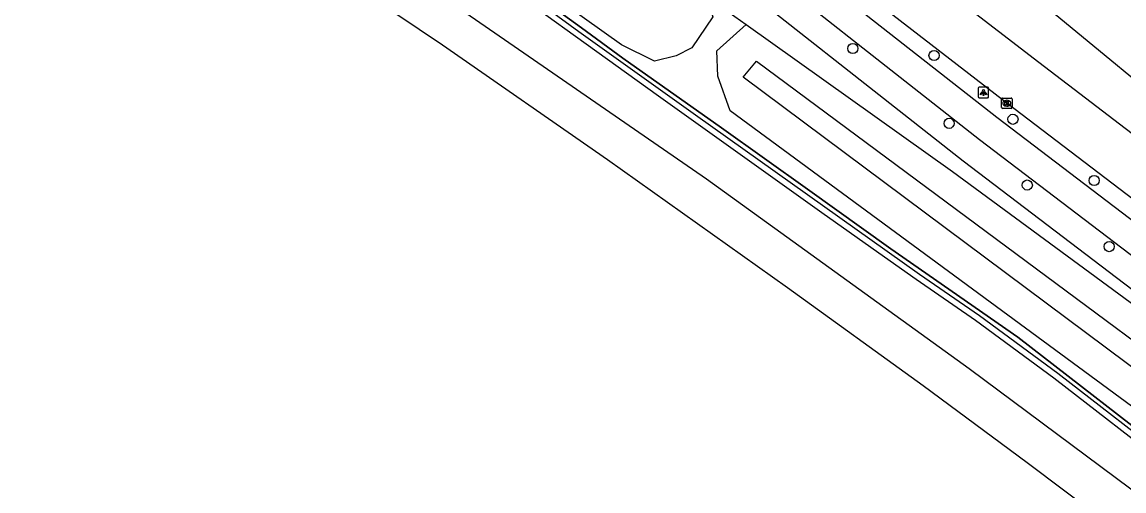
# Model space of a CAD drawing. Extents: x 162990 to 165007, y 383433 to 384336.
# Drawn here: x 164220.1 to 164326.4, y 383579.7 to 383624.9 of the extents above; entities that cross this region are included whole.
import ezdxf

# ---------------------------------------------------------------- set-up
doc = ezdxf.new("R2010")
doc.units = 0
for name, color, linetype in [('IMGEO_Boom', 7, 'Continuous'), ('IMGEO_Fietspad_open', 7, 'Continuous'), ('IMGEO_Geluidsscherm', 7, 'Continuous'), ('IMGEO_Groenvoorziening', 7, 'Continuous'), ('IMGEO_Kolk', 7, 'Continuous'), ('IMGEO_Lichtpunt', 7, 'Continuous'), ('IMGEO_Rijbaan_lokaal_open', 7, 'Continuous'), ('IMGEO_Spoor', 7, 'Continuous'), ('IMGEO_Spoorbaan_halfverhard', 7, 'Continuous'), ('IMGEO_Voetpad_open', 7, 'Continuous'), ('IMGEO_Waterloop', 7, 'Continuous')]:
    doc.layers.add(name, color=color, linetype=linetype)

msp = doc.modelspace()

# ---------------------------------------------------------------- linework, layer by layer
at = {"layer": 'IMGEO_Boom'}
for centre in [(164300.21, 383622.38), (164308.04, 383621.71), (164309.49, 383615.17), (164315.65, 383615.56), (164323.48, 383609.66), (164317.03, 383609.22), (164324.93, 383603.29)]:
    msp.add_circle(centre, 0.489, dxfattribs=at)
at = {"layer": 'IMGEO_Fietspad_open'}
for points in [[(164418.07, 383533.23), (164404.4, 383543.62), (164391.68, 383553.29), (164373.77, 383566.91), (164312.41, 383613.58), (164286.16, 383634.23)], [(164300.19, 383626.66), (164314.08, 383615.77), (164374.82, 383569.55), (164393.41, 383555.41), (164401.29, 383549.42)]]:
    msp.add_lwpolyline(points, dxfattribs=at)
at = {"layer": 'IMGEO_Geluidsscherm'}
msp.add_lwpolyline([(164154.4, 383702.67), (164167.28, 383695.05), (164167.61, 383692.96), (164184.74, 383682.59), (164211.65, 383666.06), (164236.71, 383649.53), (164240.82, 383646.75), (164253.35, 383638.43), (164265.86, 383630.19), (164270.01, 383627.32), (164274.06, 383624.37), (164278.05, 383621.46), (164287.54, 383614.75), (164295.84, 383608.84), (164303.87, 383603.06), (164316.11, 383594.57), (164331.95, 383582.3)], dxfattribs=at)
at = {"layer": 'IMGEO_Groenvoorziening'}
for points in [[(164286.1, 383627.44), (164286.7, 383625.42), (164284.68, 383622.46), (164283.17, 383621.67), (164281.09, 383621.17), (164277.9, 383622.74), (164256.73, 383637.85), (164223.49, 383660.12), (164206.92, 383671.99), (164203.11, 383675.14), (164202.25, 383676.34), (164202.03, 383677.89), (164202.41, 383679.56), (164204.34, 383682.3)], [(164286.1, 383627.44), (164289.94, 383624.71)], [(164364.31, 383569.62), (164364.65, 383567.66), (164362.19, 383565.08), (164360.17, 383563.94), (164357.9, 383564.83), (164332.79, 383583.69), (164288.37, 383616.37), (164287.18, 383619.72), (164287.11, 383622.17), (164289.94, 383624.71)], [(164289.94, 383624.71), (164309.82, 383610.53), (164343, 383586.15), (164364.31, 383569.62)]]:
    msp.add_lwpolyline(points, dxfattribs=at)
at = {"layer": 'IMGEO_Kolk'}
for p, q in [((164314.56, 383616.68), (164314.56, 383617.54)), ((164314.63, 383617.61), (164315.49, 383617.61)), ((164315.56, 383617.54), (164315.56, 383616.68)), ((164315.49, 383616.61), (164314.63, 383616.61)), ((164315.05, 383617.39), (164315.07, 383617.39)), ((164315.07, 383616.83), (164315.05, 383616.83))]:
    msp.add_line(p, q, dxfattribs=at)
for points in [[(164314.56, 383616.68), (164314.56, 383617.54)], [(164314.63, 383617.61), (164315.49, 383617.61)], [(164315.56, 383617.54), (164315.56, 383616.68)], [(164315.49, 383616.61), (164314.63, 383616.61)], [(164314.88, 383617.31), (164315, 383617.31), (164315, 383617.16), (164315.13, 383617.31), (164315.3, 383617.31), (164315.15, 383617.16), (164315.3, 383616.91), (164315.15, 383616.91), (164315.07, 383617.07), (164315, 383617.01), (164315, 383616.91), (164314.88, 383616.91), (164314.88, 383617.31)]]:
    msp.add_lwpolyline(points, dxfattribs=at)
for centre, start, end in [((164314.64, 383617.53), 91.552, 178.448), ((164314.64, 383617.53), 91.552, 178.448), ((164315.48, 383617.53), 1.552, 88.448), ((164315.48, 383617.53), 1.552, 88.448), ((164314.64, 383616.69), 181.552, 268.448), ((164314.64, 383616.69), 181.552, 268.448), ((164315.48, 383616.69), 271.552, 358.448), ((164315.48, 383616.69), 271.552, 358.448)]:
    msp.add_arc(centre, 0.0765, start, end, dxfattribs=at)
for centre, major_axis, ratio, start_param, end_param in [((164315.05, 383617.11), (-0.387, 0.002), 0.722429, 4.712389, 7.853982), ((164315.07, 383617.11), (-0.39, 0.002), 0.717154, 1.570796, 4.712389)]:
    msp.add_ellipse(centre, major_axis=major_axis, ratio=ratio, start_param=start_param, end_param=end_param, dxfattribs=at)
at = {"layer": 'IMGEO_Lichtpunt'}
for p, q in [((164312.31, 383618.55), (164312.31, 383617.74)), ((164312.31, 383618.55), (164312.31, 383617.74)), ((164313.21, 383618.64), (164312.4, 383618.64)), ((164313.21, 383618.64), (164312.4, 383618.64)), ((164313.3, 383617.74), (164313.3, 383618.55)), ((164313.3, 383617.74), (164313.3, 383618.55)), ((164312.4, 383617.64), (164313.21, 383617.64)), ((164312.4, 383617.64), (164313.21, 383617.64))]:
    msp.add_line(p, q, dxfattribs=at)
for points in [[(164312.68, 383618.21), (164312.72, 383618.18), (164312.53, 383617.92), (164312.49, 383617.95), (164312.68, 383618.21)], [(164312.78, 383618.16), (164312.83, 383618.16), (164312.83, 383617.84), (164312.78, 383617.84), (164312.78, 383618.16)], [(164312.89, 383618.18), (164312.93, 383618.21), (164313.12, 383617.95), (164313.08, 383617.92), (164312.89, 383618.18)]]:
    msp.add_lwpolyline(points, dxfattribs=at)
msp.add_circle((164312.81, 383618.34), 0.0994, dxfattribs=at)
for centre, start, end in [((164312.4, 383618.55), 90, 180), ((164312.4, 383618.55), 90, 180), ((164313.21, 383618.55), 0, 90), ((164313.21, 383618.55), 0, 90), ((164312.4, 383617.74), 180, 270), ((164312.4, 383617.74), 180, 270), ((164313.21, 383617.74), 270, 0), ((164313.21, 383617.74), 270, 360)]:
    msp.add_arc(centre, 0.0946, start, end, dxfattribs=at)
at = {"layer": 'IMGEO_Rijbaan_lokaal_open'}
for points in [[(164378.28, 383577.4), (164340.33, 383608.69), (164311.7, 383632.32), (164310.26, 383633.72)], [(164306.9, 383629.75), (164318.14, 383621.06), (164329.32, 383612.51), (164348.48, 383597.92), (164357.33, 383591.28), (164364.66, 383585.96), (164377.67, 383576.64)], [(164402.27, 383550.72), (164394.42, 383556.64), (164378.9, 383568.54), (164375.74, 383570.87), (164362.52, 383580.95), (164347.79, 383592.21), (164331.4, 383604.67), (164315.06, 383617.11), (164301.12, 383627.91)]]:
    msp.add_lwpolyline(points, dxfattribs=at)
at = {"layer": 'IMGEO_Spoor'}
for points in [[(163835.8, 383841.64), (163859.38, 383832.87), (163879.65, 383824.94), (163898.4, 383817.48), (163912.05, 383811.93), (163922.75, 383807.43), (163957.51, 383792.27), (163984.88, 383779.84), (164004.49, 383770.65), (164040.21, 383753.11), (164075.92, 383734.55), (164089.09, 383727.44), (164121.24, 383709.67), (164140.02, 383698.84), (164156.17, 383689.37), (164185.76, 383671.48), (164206.77, 383658.4), (164224.85, 383646.79), (164260.65, 383622.72), (164276.55, 383611.67), (164293.9, 383599.35), (164306.99, 383589.9), (164317.03, 383582.49), (164327.92, 383574.3)], [(163926.05, 383810.28), (163952.7, 383798.75), (163967.19, 383792.35), (163995.14, 383779.41), (164015.39, 383769.76), (164027.42, 383763.83), (164038.6, 383758.27), (164063.07, 383745.8), (164074.46, 383739.76), (164089.51, 383731.97), (164114.12, 383718.28), (164138.56, 383704.46), (164151.66, 383696.72), (164176.34, 383681.99), (164198.16, 383668.5), (164218.25, 383655.79), (164232.35, 383646.59), (164249.42, 383635.13), (164286.09, 383609.83), (164311.43, 383591.53), (164331.15, 383576.86)]]:
    msp.add_lwpolyline(points, dxfattribs=at)
at = {"layer": 'IMGEO_Spoorbaan_halfverhard'}
for points in [[(164331.95, 383582.3), (164316.11, 383594.57), (164303.87, 383603.06), (164295.84, 383608.84), (164287.54, 383614.75), (164278.05, 383621.46), (164274.06, 383624.37), (164270.01, 383627.32), (164265.86, 383630.19), (164253.35, 383638.43), (164240.82, 383646.75), (164236.71, 383649.53), (164211.65, 383666.06), (164184.74, 383682.59), (164167.61, 383692.96), (164167.28, 383695.05), (164154.4, 383702.67)], [(164215.4, 383662.93), (164221.47, 383658.92), (164234.88, 383650.06), (164248.7, 383640.99), (164254.23, 383637.36), (164262.02, 383632.24), (164263.31, 383631.41), (164270.95, 383626.1), (164273.81, 383624.02), (164285.04, 383615.99), (164306.65, 383600.63), (164312.42, 383596.64), (164319.96, 383591.09), (164331.5, 383582.17)], [(164331.13, 383581.69), (164319.6, 383590.61), (164312.05, 383596.16), (164306.31, 383600.13), (164303.28, 383602.26), (164297.22, 383606.55), (164281.46, 383617.78), (164273.46, 383623.54), (164270.6, 383625.6), (164262.97, 383630.92), (164261.68, 383631.75), (164253.89, 383636.86), (164248.37, 383640.49), (164219.12, 383659.78)]]:
    msp.add_lwpolyline(points, dxfattribs=at)
at = {"layer": 'IMGEO_Voetpad_open'}
msp.add_lwpolyline([(164284.22, 383632.53), (164310.84, 383611.57), (164371.58, 383565.35), (164390.05, 383551.31), (164403.49, 383541.1), (164412.03, 383534.66), (164411.8, 383534.38), (164414.95, 383532.01), (164415.16, 383532.31), (164424.14, 383525.44), (164440.94, 383512.64)], dxfattribs=at)
at = {"layer": 'IMGEO_Waterloop'}
msp.add_lwpolyline([(164289.64, 383619.62), (164290.92, 383621.16), (164361.22, 383569.07), (164359.69, 383567.37), (164289.64, 383619.62)], dxfattribs=at)

doc.saveas('drawing.dxf')
